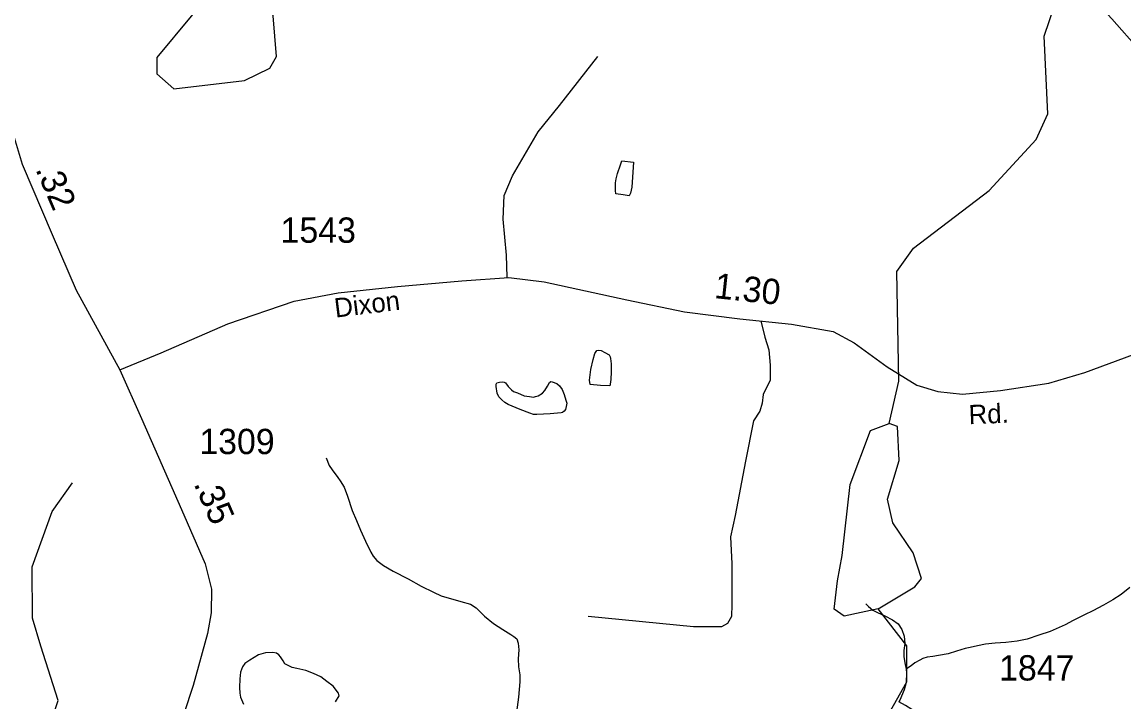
# Model space of a CAD drawing. Extents: x 2082433 to 2279600, y 546599 to 755198.
# Drawn here: x 2118591 to 2124031, y 647689 to 651046 of the extents above; entities that cross this region are included whole.
import ezdxf

# ---------------------------------------------------------------- set-up
doc = ezdxf.new("R2010")
doc.units = 0
for name, color, linetype in [('Exist Hydrographic Creek Single Shore', 7, 'Continuous'), ('Exist Hydrographic Misc Water Feature', 7, 'Continuous'), ('Exist Hydrographic Pond Under 1500 Sq Ft', 7, 'Continuous'), ('Exist Road Non-System Type 51', 7, 'Continuous'), ('Exist Road Primary NC Attributed', 7, 'Continuous'), ('Exist Road Secondary Mileage Hundredths English Label', 7, 'Continuous'), ('Exist Road Secondary Type 51 Attributed', 7, 'Continuous'), ('Exist Road Secondary Type 51 Label', 7, 'Continuous'), ('Exist Road Secondary Type 51 Number Label', 7, 'Continuous')]:
    doc.layers.add(name, color=color, linetype=linetype)

msp = doc.modelspace()

# ---------------------------------------------------------------- linework, layer by layer
at = {"layer": 'Exist Hydrographic Creek Single Shore'}
for points in [[(2122870.9, 649063.4), (2122919.9, 649272.4), (2122908.9, 649813.9), (2122991.9, 649930.3), (2123365.9, 650214.6), (2123597.9, 650465.8), (2123654.9, 650592.6), (2123637, 650976.7), (2123687.1, 651126.6), (2123686, 651257.9), (2123551.9, 651326.2)], [(2120093.2, 648894.3), (2120107.3, 648856.5), (2120121.5, 648834.5), (2120149.5, 648796.6), (2120161.9, 648780.9), (2120182.2, 648749.1), (2120198.1, 648704.9), (2120220.1, 648635.1), (2120242.4, 648585.4), (2120262.3, 648537.4), (2120286.9, 648483.4), (2120313.2, 648429.5), (2120325.3, 648409.4), (2120343.3, 648387.7), (2120375.5, 648363.7), (2120423.7, 648334.1), (2120497.7, 648296.6), (2120561.9, 648260.9), (2120622, 648231.1), (2120659.7, 648213.2), (2120758.1, 648185.8), (2120804.3, 648171.9), (2120832.2, 648153.8), (2120852.3, 648134.2), (2120874.6, 648112.2), (2120918.3, 648076.3), (2120964.8, 648046.6), (2121004.6, 648022.7), (2121018.8, 648012.9), (2121032.9, 648001), (2121041.1, 647978.7), (2121043, 647946.7), (2121041.1, 647902.8), (2121041.3, 647863), (2121047.9, 647822.7), (2121047.7, 647789.1), (2121042.1, 647712.8), (2121032.5, 647638.9)], [(2121440.1, 645803.2), (2121509.7, 645882.8), (2121609.8, 645975.9), (2121949.8, 646178.9), (2122298.8, 646529.3), (2122456.9, 646647.5), (2122589.7, 646703.9), (2122671.8, 646797.3), (2122736.8, 647238.9), (2122826.8, 647555.3), (2122958.9, 647788.8), (2122958.9, 647966), (2122816.8, 648149.3)]]:
    msp.add_lwpolyline(points, dxfattribs=at)
at = {"layer": 'Exist Hydrographic Misc Water Feature'}
for points in [[(2121600.7, 650230.5), (2121595, 650200.6), (2121589, 650188.5), (2121559.1, 650192.6), (2121523.2, 650198.4), (2121521.1, 650214.2), (2121521.1, 650252.3), (2121524.8, 650272.4), (2121530.4, 650298.3), (2121544.7, 650340.4), (2121552.7, 650360.3), (2121610.3, 650354.8), (2121606.6, 650304.6), (2121600.7, 650230.5)], [(2121447.1, 649252.4), (2121395, 649256.2), (2121393.2, 649278), (2121395, 649304.1), (2121398.7, 649329.9), (2121410.6, 649380), (2121418.6, 649410), (2121424.6, 649420), (2121428.7, 649424.3), (2121438.7, 649426), (2121450.2, 649424.3), (2121468.6, 649414.2), (2121488.7, 649402.3), (2121494.7, 649392.4), (2121496.7, 649384.4), (2121498.8, 649358.5), (2121499, 649318.3), (2121497.4, 649280.5), (2121494.9, 649258.5), (2121493.1, 649250.3), (2121447.1, 649252.4)], [(2121198, 649111.2), (2121132.2, 649109), (2121116, 649109), (2121097.7, 649114.6), (2121050.1, 649132.4), (2120991.5, 649158.3), (2120973.7, 649168.3), (2120959.9, 649180.1), (2120945.6, 649196.1), (2120937.4, 649213.9), (2120931.4, 649246.1), (2120931.2, 649257.8), (2120935.1, 649264.2), (2120947.4, 649268), (2120963.4, 649270), (2120971.2, 649268), (2120977.3, 649264.3), (2120991.3, 649246.3), (2121007.3, 649230.5), (2121017.5, 649222.5), (2121037.4, 649214.6), (2121069.6, 649200.8), (2121095.7, 649196.8), (2121115.3, 649194.7), (2121125.4, 649196.8), (2121139.3, 649200.8), (2121159.6, 649213.1), (2121171.3, 649227.2), (2121185.5, 649249), (2121194.9, 649267), (2121201.3, 649271.3), (2121208.8, 649269.4), (2121231.4, 649261.5), (2121245.1, 649249.3), (2121257.4, 649231.6), (2121267.5, 649207.4), (2121275.7, 649179.8), (2121279.8, 649163.7), (2121279.6, 649155.6), (2121278, 649147.4), (2121273.4, 649133.5), (2121267.9, 649125.4), (2121259.7, 649117.7), (2121252.1, 649117.2), (2121233.9, 649115.5), (2121198, 649111.2)], [(2116659.6, 646145.3), (2116734.6, 646255.3), (2117673.8, 646718.4), (2117989.8, 646777.6), (2118148.7, 646836.7), (2118711.8, 647520.9), (2118769.8, 647696.8), (2118684.7, 647964.2), (2118642.7, 648102.8), (2118641.9, 648355.5), (2118739.9, 648629), (2118839.8, 648771.4)], [(2124058.9, 648254.1), (2124017, 648219.8), (2123975.2, 648193.7), (2123929.3, 648167.4), (2123877.4, 648139.1), (2123835.4, 648119.1), (2123779.6, 648091.1), (2123739.6, 648070.7), (2123666, 648036.5), (2123609.8, 648018.2), (2123552.4, 647999.7), (2123504.2, 647989.6), (2123448, 647983.5), (2123394.1, 647979.1), (2123346.3, 647974.9), (2123308.4, 647966.9), (2123272.1, 647958.6), (2123246.5, 647952.7), (2123204.6, 647940.4), (2123162.2, 647926.2), (2123114.6, 647918), (2123086.7, 647914.1), (2123058.8, 647909.8), (2123038.5, 647903.9), (2123022.3, 647895.4), (2122998.3, 647881.6), (2122980.7, 647867.6), (2122967, 647859.6), (2122955.1, 647851.2)], [(2122755.6, 648174.2), (2122769.7, 648160.4), (2122791.4, 648142.5), (2122813.8, 648130.6), (2122849.9, 648115), (2122887.6, 648095), (2122915.9, 648075), (2122934.2, 648047.1), (2122945.8, 648013.2), (2122948.3, 647977.2), (2122944.4, 647943.3), (2122944.6, 647911.2), (2122951.2, 647873.3), (2122955.1, 647851.2)], [(2120138.5, 647689), (2120156.3, 647719.2), (2120153.9, 647732.9), (2120126.4, 647766.7), (2120095.8, 647790.8), (2120065.9, 647812.7), (2120029.8, 647830.4), (2119991.7, 647844.3), (2119948, 647854.1), (2119925.4, 647860), (2119901.6, 647870.1), (2119889.3, 647878), (2119879.7, 647891.6), (2119867.4, 647911.7), (2119859.4, 647921.9), (2119847.5, 647929.8), (2119829.5, 647933.7), (2119793.4, 647931.5), (2119759.3, 647921.2), (2119715.9, 647894.9), (2119691.5, 647879.1), (2119680, 647863), (2119670.1, 647837), (2119666, 647802.7), (2119664.2, 647760.8), (2119666.2, 647732.9), (2119670.1, 647712.8), (2119684.5, 647679)], [(2122955.1, 647851.2), (2122956.7, 647833.6), (2122955.1, 647785.5), (2122945.2, 647749.3), (2122923.9, 647697.4), (2122919.6, 647689.1)], [(2123470.4, 647489.8), (2123462.2, 647507.6), (2123454.4, 647521.4), (2123442.3, 647535.4), (2123416.2, 647557.6), (2123391.8, 647567.3), (2123353.9, 647577.1), (2123305.9, 647592.9), (2123247.9, 647608.6), (2123186, 647622.5), (2123119.9, 647632), (2123059.6, 647639.9), (2123019.9, 647643.5), (2122983.4, 647651.5), (2122951.4, 647671.3), (2122919.6, 647689.1)]]:
    msp.add_lwpolyline(points, dxfattribs=at)
at = {"layer": 'Exist Hydrographic Pond Under 1500 Sq Ft'}
for points in [[(2119340.3, 650715.8), (2119689.3, 650757.9), (2119814.2, 650817.7), (2119847.2, 650876.1), (2119830.2, 651076.5), (2119771.3, 651199.2), (2119687.3, 651309.1), (2119595.2, 651281.4), (2119256.2, 650871.7), (2119256.2, 650789.7), (2119340.3, 650715.8)], [(2122639.8, 648412), (2122679.8, 648762.2), (2122778.8, 649029.2), (2122870.9, 649063.4)], [(2122816.8, 648149.3), (2122998.9, 648257.1), (2123031.9, 648299), (2122989.8, 648424.6), (2122889.8, 648574.2), (2122863.9, 648689.6), (2122920.9, 648881.9), (2122912.9, 649049.5), (2122870.9, 649063.4)], [(2122816.8, 648149.3), (2122649.8, 648113.3), (2122599.8, 648147.1), (2122615.8, 648287.9), (2122639.8, 648412)]]:
    msp.add_lwpolyline(points, dxfattribs=at)
at = {"layer": 'Exist Road Non-System Type 51'}
for points in [[(2120986.6, 649786.1), (2120983.2, 649895.1), (2120966.3, 650073.5), (2120971.9, 650189.7), (2121011.5, 650286), (2121138.9, 650504.1), (2121243.7, 650634.4), (2121434, 650875.2)], [(2122237.3, 649570.4), (2122258.5, 649490), (2122278.3, 649427.7), (2122283.9, 649351.2), (2122283.9, 649277.5), (2122250, 649206.7), (2122244.3, 649164.2), (2122233, 649124.6), (2122201.8, 649076.4), (2122162.2, 648878.1), (2122111.3, 648609), (2122088.6, 648504.2), (2122095.7, 648371.1), (2122095.7, 648170), (2122092.9, 648110.5), (2122073.1, 648076.5), (2122044.7, 648059.5), (2121906, 648059.5), (2121385.2, 648110.5)]]:
    msp.add_lwpolyline(points, dxfattribs=at)
at = {"layer": 'Exist Road Primary NC Attributed'}
msp.add_lwpolyline([(2125100.6, 649192.8), (2125059, 649309.6), (2125005.7, 649447.8), (2124933.4, 649620.6), (2124880.6, 649731.6), (2124777, 649932), (2124738.5, 650002.4), (2124642.6, 650170.7), (2124560.1, 650306.6), (2124465.9, 650447.1), (2124349.2, 650606.9), (2124209.5, 650787.6), (2124107.1, 650908), (2123970.1, 651061.3), (2123849.2, 651194.8), (2123700.8, 651357.3), (2123488, 651592)], dxfattribs=at)
at = {"layer": 'Exist Road Secondary Type 51 Attributed'}
for points in [[(2118413.9, 650899.6), (2118492.6, 650673.8), (2118591.8, 650344.8), (2118740.6, 649997.7), (2118858.4, 649722.2), (2119074, 649328.9)], [(2119074, 649328.9), (2119277.7, 649412.5), (2119607.1, 649555.8), (2119934.1, 649667.3), (2120152.1, 649708.7), (2120444.9, 649740.5), (2120761.5, 649769.2), (2120994.6, 649785.1), (2121168.1, 649762.8), (2121577, 649675.2), (2121861.1, 649614.7), (2122134.8, 649581.3), (2122389.4, 649554.2), (2122594.6, 649517.6), (2122698.9, 649461.9), (2122861.2, 649344), (2123007.6, 649253.2), (2123112.6, 649221.4), (2123233.5, 649208.7), (2123421.3, 649226.2), (2123659.2, 649262.8), (2123837.4, 649315.4), (2124077.7, 649404.5)], [(2119074, 649328.9), (2119180.6, 649088.4), (2119377.9, 648639.4), (2119494.9, 648371.9), (2119526.7, 648246.1), (2119524.3, 648129), (2119506.8, 648027.1), (2119436.6, 647769.8), (2119389.4, 647631)]]:
    msp.add_lwpolyline(points, dxfattribs=at)

# ---------------------------------------------------------------- texts
at = {"layer": 'Exist Road Secondary Mileage Hundredths English Label'}
for s, rotation, p in [('.32', 293.1999, (2118656.1, 650319.8)), ('1.30', 353.9307, (2122004.8, 649683.6)), ('.35', 293.6146, (2119437.2, 648766.5))]:
    msp.add_text(s, height=125, rotation=rotation, dxfattribs=at).set_placement(p)
at = {"layer": 'Exist Road Secondary Type 51 Label'}
for s, rotation, p in [('Dixon', 6.9651, (2120138.7, 649586.5)), ('Rd.', 2.2721, (2123265.8, 649060.2))]:
    msp.add_text(s, height=95, rotation=rotation, dxfattribs=at).set_placement(p)
at = {"layer": 'Exist Road Secondary Type 51 Number Label'}
for s, p in [('1543', (2119867.5, 649956.2)), ('1309', (2119466.5, 648912.7)), ('1847', (2123414.3, 647795))]:
    msp.add_text(s, height=125, dxfattribs=at).set_placement(p)

doc.saveas('drawing.dxf')
